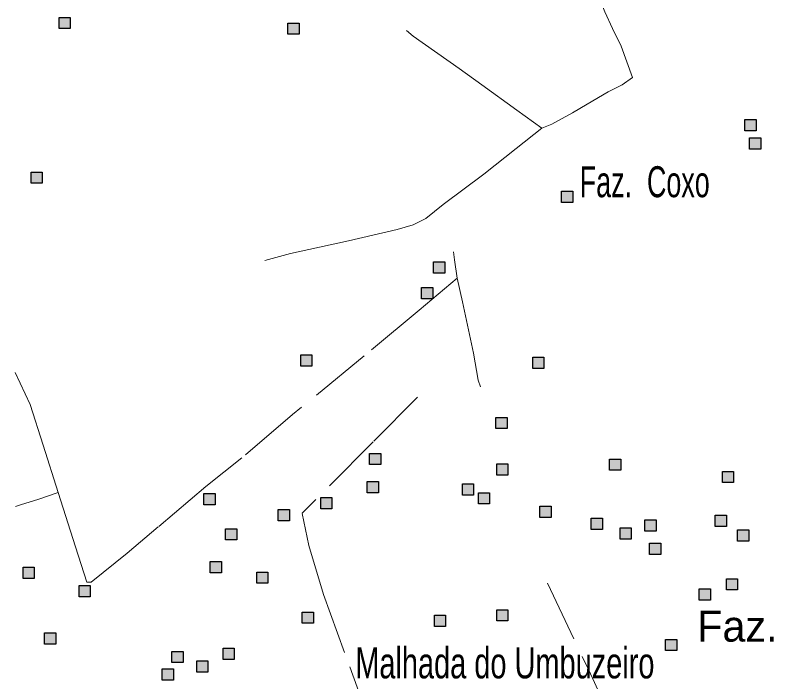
# Model space of a CAD drawing. Extents: x 445.4 to 500, y 8728.7 to 8784.
# Drawn here: x 445.46 to 449.386, y 8732.627 to 8736.074 of the extents above; entities that cross this region are included whole.
import ezdxf
from ezdxf.enums import TextEntityAlignment as Align

# ---------------------------------------------------------------- set-up
doc = ezdxf.new("R2010")
doc.units = 0
doc.header["$LTSCALE"] = 0.064
doc.linetypes.add('DOT_DASHED', pattern=[7.7, 5, -1.2, 0.3, -1.2])
doc.layers.add('2', color=7, linetype='Continuous', lineweight=25)
doc.layers.add('22', color=7, linetype='DOT_DASHED', lineweight=13)
doc.layers.add('61', color=7, linetype='Continuous')

msp = doc.modelspace()

# ---------------------------------------------------------------- hatches: boundary and pattern name
at = {"layer": '2'}
for points in [[(445.6867, 8736.0624), (445.7447, 8736.0624), (445.7447, 8736.0044), (445.6867, 8736.0044)], [(446.8711, 8736.0334), (446.9291, 8736.0334), (446.9291, 8735.9754), (446.8711, 8735.9754)], [(449.2355, 8735.5344), (449.2935, 8735.5344), (449.2935, 8735.4764), (449.2355, 8735.4764)], [(449.2604, 8735.4391), (449.3184, 8735.4391), (449.3184, 8735.3811), (449.2604, 8735.3811)], [(445.5417, 8735.2626), (445.5997, 8735.2626), (445.5997, 8735.2046), (445.5417, 8735.2046)], [(448.2874, 8735.1632), (448.3454, 8735.1632), (448.3454, 8735.1052), (448.2874, 8735.1052)], [(447.6248, 8734.7985), (447.6828, 8734.7985), (447.6828, 8734.7405), (447.6248, 8734.7405)], [(447.5627, 8734.6659), (447.6207, 8734.6659), (447.6207, 8734.6079), (447.5627, 8734.6079)], [(446.9374, 8734.3178), (446.9954, 8734.3178), (446.9954, 8734.2598), (446.9374, 8734.2598)], [(448.1383, 8734.3054), (448.1963, 8734.3054), (448.1963, 8734.2474), (448.1383, 8734.2474)], [(447.9478, 8733.9946), (448.0058, 8733.9946), (448.0058, 8733.9366), (447.9478, 8733.9366)], [(447.2935, 8733.8082), (447.3515, 8733.8082), (447.3515, 8733.7502), (447.2935, 8733.7502)], [(448.5359, 8733.7792), (448.5939, 8733.7792), (448.5939, 8733.7212), (448.5359, 8733.7212)], [(447.952, 8733.7543), (448.01, 8733.7543), (448.01, 8733.6963), (447.952, 8733.6963)], [(449.1196, 8733.7153), (449.1776, 8733.7153), (449.1776, 8733.6573), (449.1196, 8733.6573)], [(447.2811, 8733.6631), (447.3391, 8733.6631), (447.3391, 8733.6051), (447.2811, 8733.6051)], [(447.7739, 8733.6507), (447.8319, 8733.6507), (447.8319, 8733.5927), (447.7739, 8733.5927)], [(446.4363, 8733.601), (446.4943, 8733.601), (446.4943, 8733.543), (446.4363, 8733.543)], [(447.8567, 8733.6051), (447.9147, 8733.6051), (447.9147, 8733.5471), (447.8567, 8733.5471)], [(447.0409, 8733.5802), (447.0989, 8733.5802), (447.0989, 8733.5222), (447.0409, 8733.5222)], [(446.8214, 8733.5181), (446.8794, 8733.5181), (446.8794, 8733.4601), (446.8214, 8733.4601)], [(448.1756, 8733.5347), (448.2336, 8733.5347), (448.2336, 8733.4767), (448.1756, 8733.4767)], [(448.4407, 8733.4725), (448.4987, 8733.4725), (448.4987, 8733.4145), (448.4407, 8733.4145)], [(448.7181, 8733.4642), (448.7761, 8733.4642), (448.7761, 8733.4062), (448.7181, 8733.4062)], [(449.0826, 8733.4891), (449.1406, 8733.4891), (449.1406, 8733.4311), (449.0826, 8733.4311)], [(446.5481, 8733.4186), (446.6061, 8733.4186), (446.6061, 8733.3606), (446.5481, 8733.3606)], [(448.5897, 8733.4228), (448.6477, 8733.4228), (448.6477, 8733.3648), (448.5897, 8733.3648)], [(449.1983, 8733.4128), (449.2563, 8733.4128), (449.2563, 8733.3548), (449.1983, 8733.3548)], [(448.743, 8733.3441), (448.801, 8733.3441), (448.801, 8733.2861), (448.743, 8733.2861)], [(446.4694, 8733.2487), (446.5274, 8733.2487), (446.5274, 8733.1907), (446.4694, 8733.1907)], [(445.5003, 8733.2197), (445.5583, 8733.2197), (445.5583, 8733.1617), (445.5003, 8733.1617)], [(446.7096, 8733.1949), (446.7676, 8733.1949), (446.7676, 8733.1369), (446.7096, 8733.1369)], [(449.1403, 8733.16), (449.1983, 8733.16), (449.1983, 8733.102), (449.1403, 8733.102)], [(445.7902, 8733.1244), (445.8482, 8733.1244), (445.8482, 8733.0664), (445.7902, 8733.0664)], [(448.9997, 8733.1079), (449.0577, 8733.1079), (449.0577, 8733.0499), (448.9997, 8733.0499)], [(447.952, 8733.0001), (448.01, 8733.0001), (448.01, 8732.9421), (447.952, 8732.9421)], [(446.9456, 8732.9877), (447.0036, 8732.9877), (447.0036, 8732.9297), (446.9456, 8732.9297)], [(447.629, 8732.9711), (447.687, 8732.9711), (447.687, 8732.9131), (447.629, 8732.9131)], [(445.6121, 8732.8799), (445.6701, 8732.8799), (445.6701, 8732.8219), (445.6121, 8732.8219)], [(448.8258, 8732.8468), (448.8838, 8732.8468), (448.8838, 8732.7888), (448.8258, 8732.7888)], [(446.5356, 8732.8012), (446.5936, 8732.8012), (446.5936, 8732.7432), (446.5356, 8732.7432)], [(446.2706, 8732.7846), (446.3286, 8732.7846), (446.3286, 8732.7266), (446.2706, 8732.7266)], [(446.399, 8732.7349), (446.457, 8732.7349), (446.457, 8732.6769), (446.399, 8732.6769)], [(446.2209, 8732.6935), (446.2789, 8732.6935), (446.2789, 8732.6355), (446.2209, 8732.6355)]]:
    msp.add_hatch(color=256, dxfattribs=at).paths.add_polyline_path(points)

# ---------------------------------------------------------------- linework, layer by layer
for points in [[(445.6867, 8736.0624), (445.7447, 8736.0624), (445.7447, 8736.0044), (445.6867, 8736.0044)], [(446.8711, 8736.0334), (446.9291, 8736.0334), (446.9291, 8735.9754), (446.8711, 8735.9754)], [(449.2355, 8735.5344), (449.2935, 8735.5344), (449.2935, 8735.4764), (449.2355, 8735.4764)], [(449.2604, 8735.4391), (449.3184, 8735.4391), (449.3184, 8735.3811), (449.2604, 8735.3811)], [(445.5417, 8735.2626), (445.5997, 8735.2626), (445.5997, 8735.2046), (445.5417, 8735.2046)], [(448.2874, 8735.1632), (448.3454, 8735.1632), (448.3454, 8735.1052), (448.2874, 8735.1052)], [(447.6248, 8734.7985), (447.6828, 8734.7985), (447.6828, 8734.7405), (447.6248, 8734.7405)], [(447.5627, 8734.6659), (447.6207, 8734.6659), (447.6207, 8734.6079), (447.5627, 8734.6079)], [(446.9374, 8734.3178), (446.9954, 8734.3178), (446.9954, 8734.2598), (446.9374, 8734.2598)], [(448.1383, 8734.3054), (448.1963, 8734.3054), (448.1963, 8734.2474), (448.1383, 8734.2474)], [(447.9478, 8733.9946), (448.0058, 8733.9946), (448.0058, 8733.9366), (447.9478, 8733.9366)], [(447.2935, 8733.8082), (447.3515, 8733.8082), (447.3515, 8733.7502), (447.2935, 8733.7502)], [(448.5359, 8733.7792), (448.5939, 8733.7792), (448.5939, 8733.7212), (448.5359, 8733.7212)], [(447.952, 8733.7543), (448.01, 8733.7543), (448.01, 8733.6963), (447.952, 8733.6963)], [(449.1196, 8733.7153), (449.1776, 8733.7153), (449.1776, 8733.6573), (449.1196, 8733.6573)], [(447.2811, 8733.6631), (447.3391, 8733.6631), (447.3391, 8733.6051), (447.2811, 8733.6051)], [(447.7739, 8733.6507), (447.8319, 8733.6507), (447.8319, 8733.5927), (447.7739, 8733.5927)], [(446.4363, 8733.601), (446.4943, 8733.601), (446.4943, 8733.543), (446.4363, 8733.543)], [(447.8567, 8733.6051), (447.9147, 8733.6051), (447.9147, 8733.5471), (447.8567, 8733.5471)], [(447.0409, 8733.5802), (447.0989, 8733.5802), (447.0989, 8733.5222), (447.0409, 8733.5222)], [(446.8214, 8733.5181), (446.8794, 8733.5181), (446.8794, 8733.4601), (446.8214, 8733.4601)], [(448.1756, 8733.5347), (448.2336, 8733.5347), (448.2336, 8733.4767), (448.1756, 8733.4767)], [(448.4407, 8733.4725), (448.4987, 8733.4725), (448.4987, 8733.4145), (448.4407, 8733.4145)], [(448.7181, 8733.4642), (448.7761, 8733.4642), (448.7761, 8733.4062), (448.7181, 8733.4062)], [(449.0826, 8733.4891), (449.1406, 8733.4891), (449.1406, 8733.4311), (449.0826, 8733.4311)], [(446.5481, 8733.4186), (446.6061, 8733.4186), (446.6061, 8733.3606), (446.5481, 8733.3606)], [(448.5897, 8733.4228), (448.6477, 8733.4228), (448.6477, 8733.3648), (448.5897, 8733.3648)], [(449.1983, 8733.4128), (449.2563, 8733.4128), (449.2563, 8733.3548), (449.1983, 8733.3548)], [(448.743, 8733.3441), (448.801, 8733.3441), (448.801, 8733.2861), (448.743, 8733.2861)], [(446.4694, 8733.2487), (446.5274, 8733.2487), (446.5274, 8733.1907), (446.4694, 8733.1907)], [(445.5003, 8733.2197), (445.5583, 8733.2197), (445.5583, 8733.1617), (445.5003, 8733.1617)], [(446.7096, 8733.1949), (446.7676, 8733.1949), (446.7676, 8733.1369), (446.7096, 8733.1369)], [(449.1403, 8733.16), (449.1983, 8733.16), (449.1983, 8733.102), (449.1403, 8733.102)], [(445.7902, 8733.1244), (445.8482, 8733.1244), (445.8482, 8733.0664), (445.7902, 8733.0664)], [(448.9997, 8733.1079), (449.0577, 8733.1079), (449.0577, 8733.0499), (448.9997, 8733.0499)], [(447.952, 8733.0001), (448.01, 8733.0001), (448.01, 8732.9421), (447.952, 8732.9421)], [(446.9456, 8732.9877), (447.0036, 8732.9877), (447.0036, 8732.9297), (446.9456, 8732.9297)], [(447.629, 8732.9711), (447.687, 8732.9711), (447.687, 8732.9131), (447.629, 8732.9131)], [(445.6121, 8732.8799), (445.6701, 8732.8799), (445.6701, 8732.8219), (445.6121, 8732.8219)], [(448.8258, 8732.8468), (448.8838, 8732.8468), (448.8838, 8732.7888), (448.8258, 8732.7888)], [(446.5356, 8732.8012), (446.5936, 8732.8012), (446.5936, 8732.7432), (446.5356, 8732.7432)], [(446.2706, 8732.7846), (446.3286, 8732.7846), (446.3286, 8732.7266), (446.2706, 8732.7266)], [(446.399, 8732.7349), (446.457, 8732.7349), (446.457, 8732.6769), (446.399, 8732.6769)], [(446.2209, 8732.6935), (446.2789, 8732.6935), (446.2789, 8732.6355), (446.2209, 8732.6355)]]:
    msp.add_lwpolyline(points, close=True, dxfattribs=at)
at = {"layer": '22'}
for points in [[(448.1853, 8735.4895), (448.2374, 8735.5104), (448.3441, 8735.5688), (448.4198, 8735.6135), (448.5282, 8735.6771), (448.6005, 8735.7132), (448.6546, 8735.7513), (448.5949, 8735.9135), (448.5516, 8736.0058), (448.5117, 8736.0907), (448.4874, 8736.1514), (448.4457, 8736.2363), (448.4301, 8736.3109), (448.4197, 8736.3941), (448.4195, 8736.4785), (448.4143, 8736.5461), (448.4004, 8736.5877), (448.3344, 8736.7038), (448.258, 8736.8113), (448.2162, 8736.871), (448.1728, 8736.9368), (448.1137, 8737.0149)], [(447.4849, 8735.995), (447.5187, 8735.9653), (447.7569, 8735.7982), (447.8745, 8735.7131), (448.0566, 8735.5837), (448.1853, 8735.4895)], [(446.7509, 8734.8062), (446.8845, 8734.8422), (447.184, 8734.9075), (447.437, 8734.9659), (447.5193, 8734.9905), (447.5847, 8735.0231), (447.6742, 8735.0953), (447.8842, 8735.2517), (448.0529, 8735.3841), (448.1853, 8735.4895)], [(447.7287, 8734.8508), (447.7324, 8734.8098), (447.7477, 8734.7148)], [(447.7477, 8734.7148), (447.5502, 8734.5482), (447.2665, 8734.3121), (446.8942, 8734.0089), (446.6326, 8733.7854), (446.4467, 8733.6375), (446.1999, 8733.4284), (446.0392, 8733.293), (445.8532, 8733.142), (445.8312, 8733.142), (445.7713, 8733.3245), (445.6821, 8733.6066)], [(447.7477, 8734.7148), (447.7752, 8734.5914), (447.8319, 8734.327), (447.8559, 8734.1862), (447.8682, 8734.1519)], [(445.6821, 8733.6066), (445.6043, 8733.8501), (445.5376, 8734.0617), (445.4597, 8734.2268)], [(447.5409, 8734.0987), (447.3117, 8733.8683), (446.9444, 8733.4982), (446.9802, 8733.3327), (447.0549, 8733.0795), (447.191, 8732.7041), (447.3074, 8732.3896)], [(445.6821, 8733.6066), (445.5766, 8733.5702), (445.4928, 8733.5447), (445.4609, 8733.534)], [(448.2141, 8733.1379), (448.4266, 8732.6901), (448.5471, 8732.4312), (448.6152, 8732.2899), (448.7436, 8732.0134)]]:
    msp.add_lwpolyline(points, dxfattribs=at)

# ---------------------------------------------------------------- texts
at = {"layer": '61', "width": 0.65}
msp.add_text('Faz.  Coxo', height=0.16, dxfattribs=at).set_placement((448.3815, 8735.1329))
at = {"layer": '61'}
msp.add_text('                                  Faz.', height=0.16, dxfattribs=at).set_placement((449.4052, 8732.8349), align=Align.RIGHT)
at = {"layer": '61', "width": 0.7}
msp.add_text('    Malhada do Umbuzeiro', height=0.16, dxfattribs=at).set_placement((448.768, 8732.6449), align=Align.RIGHT)

doc.saveas('drawing.dxf')
